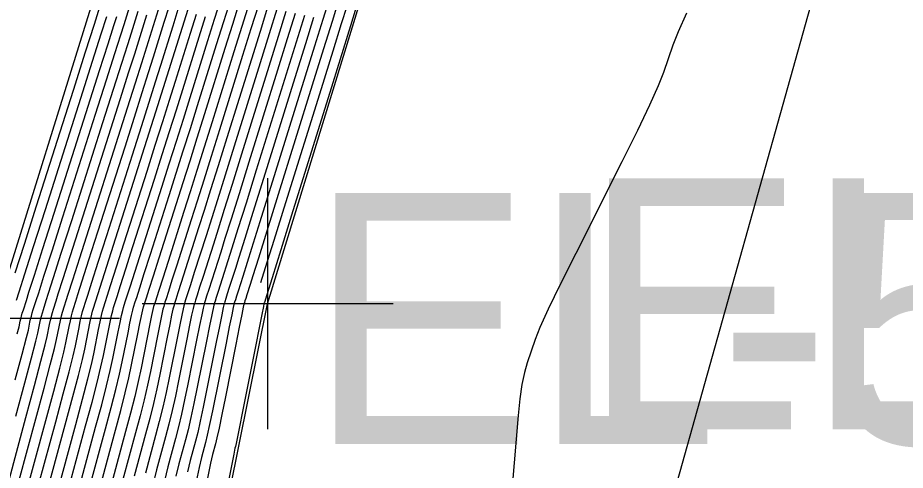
# Model space of a CAD drawing. Extents: x 1724534 to 1727318, y 657156 to 660047.
# Drawn here: x 1725541.34 to 1725555.49, y 659494.8 to 659502.01 of the extents above; entities that cross this region are included whole.
import ezdxf

# ---------------------------------------------------------------- set-up
doc = ezdxf.new("R2010")
doc.units = 0
for name, color, linetype in [('SURVEY - CONTOURS - Index with Text', 7, 'Continuous'), ('SURVEY - CONTOURS - Intermediate with optional Text', 7, 'Continuous'), ('SURVEY - DTM - Breaklines', 7, 'Continuous'), ('SURVEY - DTM - Breaklines - Points - Elevations', 7, 'Continuous'), ('SURVEY - DTM - Breaklines - Points - Locators', 7, 'Continuous'), ('SURVEY - NON-TRANSPORTATION - Features', 7, 'Continuous'), ('SURVEY - NON-TRANSPORTATION - Features - Points - Elevations', 7, 'Continuous'), ('SURVEY - NON-TRANSPORTATION - Features - Points - Locators', 7, 'Continuous'), ('SURVEY - UTILITIES - Fiber Optic Cable (Underground) with Text', 7, 'Continuous')]:
    doc.layers.add(name, color=color, linetype=linetype)

msp = doc.modelspace()

# ---------------------------------------------------------------- linework, layer by layer
at = {"layer": 'SURVEY - CONTOURS - Index with Text'}
for points in [[(1725541.304, 659497.945), (1725541.449, 659498.4), (1725541.645, 659499.012), (1725542.232, 659500.855), (1725542.426, 659501.463), (1725542.566, 659501.904), (1725542.654, 659502.178), (1725542.688, 659502.286), (1725542.708, 659502.35), (1725542.741, 659502.457), (1725542.828, 659502.729), (1725542.967, 659503.166), (1725543.159, 659503.769), (1725543.742, 659505.597), (1725543.934, 659506.2), (1725544.074, 659506.64), (1725544.162, 659506.915), (1725544.197, 659507.027), (1725544.222, 659507.107), (1725544.257, 659507.218), (1725544.344, 659507.491), (1725544.483, 659507.927), (1725544.674, 659508.526), (1725545.251, 659510.338)], [(1725545.031, 659502.239), (1725544.914, 659501.867), (1725544.789, 659501.465), (1725544.442, 659500.35), (1725544.316, 659499.947), (1725544.199, 659499.574), (1725544.091, 659499.231), (1725543.992, 659498.918), (1725543.738, 659498.123), (1725543.654, 659497.859), (1725543.592, 659497.663), (1725543.532, 659497.475), (1725543.509, 659497.404), (1725543.497, 659497.356), (1725543.477, 659497.265), (1725543.449, 659497.131), (1725543.308, 659496.424), (1725543.263, 659496.211), (1725543.207, 659495.973), (1725543.14, 659495.707), (1725543.063, 659495.415), (1725542.841, 659494.601)], [(1725546.585, 659502.188), (1725546.499, 659501.912), (1725546.363, 659501.475), (1725546.176, 659500.875), (1725545.611, 659499.06), (1725545.424, 659498.46), (1725545.288, 659498.021), (1725545.213, 659497.783)], [(1725541.056, 659494.103), (1725541.472, 659495.636), (1725541.611, 659496.147), (1725541.714, 659496.534), (1725541.781, 659496.794), (1725541.813, 659496.929), (1725541.851, 659497.121), (1725541.866, 659497.19), (1725541.896, 659497.312), (1725541.912, 659497.364), (1725541.954, 659497.497), (1725541.99, 659497.61), (1725542.067, 659497.851), (1725542.184, 659498.22), (1725542.343, 659498.716), (1725542.981, 659500.719), (1725543.111, 659501.127), (1725543.208, 659501.434), (1725543.272, 659501.64), (1725543.401, 659502.055)], [(1725541.949, 659494.352), (1725542.267, 659495.525), (1725542.375, 659495.927), (1725542.46, 659496.253), (1725542.522, 659496.503), (1725542.56, 659496.676), (1725542.632, 659497.038), (1725542.657, 659497.161), (1725542.679, 659497.26), (1725542.696, 659497.334), (1725542.71, 659497.384), (1725542.743, 659497.486), (1725542.77, 659497.573), (1725542.829, 659497.757), (1725542.919, 659498.04), (1725543.04, 659498.42), (1725543.405, 659499.564), (1725543.536, 659499.975), (1725543.655, 659500.351), (1725543.762, 659500.691), (1725543.857, 659500.995), (1725544.095, 659501.76), (1725544.19, 659502.064)], [(1725545.765, 659502.075), (1725545.639, 659501.671), (1725545.482, 659501.17), (1725545.026, 659499.705), (1725544.87, 659499.203), (1725544.743, 659498.797), (1725544.646, 659498.487), (1725544.578, 659498.272), (1725544.436, 659497.827), (1725544.389, 659497.679), (1725544.354, 659497.57), (1725544.331, 659497.498), (1725544.32, 659497.464), (1725544.308, 659497.424), (1725544.297, 659497.379), (1725544.275, 659497.271), (1725544.24, 659497.102), (1725544.194, 659496.87), (1725544.055, 659496.171), (1725544.003, 659495.92), (1725543.953, 659495.692), (1725543.905, 659495.487), (1725543.858, 659495.305), (1725543.734, 659494.851), (1725543.68, 659494.631)]]:
    msp.add_lwpolyline(points, dxfattribs=at)
at = {"layer": 'SURVEY - CONTOURS - Intermediate with optional Text'}
for points in [[(1725541.77, 659494.302), (1725542.222, 659495.971), (1725542.311, 659496.309), (1725542.374, 659496.561), (1725542.411, 659496.727), (1725542.499, 659497.167), (1725542.536, 659497.33), (1725542.551, 659497.38), (1725543.546, 659500.506), (1725544.15, 659502.435), (1725545.045, 659505.249), (1725545.655, 659507.201), (1725546.543, 659509.993), (1725547.161, 659511.968), (1725548.041, 659514.737), (1725548.665, 659516.735), (1725548.916, 659517.526), (1725549.53, 659519.456)], [(1725541.234, 659494.153), (1725541.764, 659496.103), (1725541.863, 659496.478), (1725541.929, 659496.736), (1725541.963, 659496.879), (1725542.024, 659497.184), (1725542.04, 659497.255), (1725542.056, 659497.316), (1725542.146, 659497.603), (1725542.219, 659497.832), (1725542.331, 659498.184), (1725543.092, 659500.57), (1725543.219, 659500.972), (1725543.319, 659501.286), (1725543.611, 659502.221), (1725543.709, 659502.533), (1725543.836, 659502.931), (1725544.594, 659505.312), (1725544.721, 659505.713), (1725544.821, 659506.028), (1725545.119, 659506.985), (1725545.218, 659507.298), (1725545.344, 659507.695), (1725546.096, 659510.055)], [(1725542.306, 659494.452), (1725542.585, 659495.481), (1725542.681, 659495.839), (1725542.759, 659496.141), (1725542.818, 659496.386), (1725542.859, 659496.575), (1725542.945, 659497.004), (1725542.974, 659497.149), (1725542.998, 659497.262), (1725543.017, 659497.343), (1725543.03, 659497.392), (1725543.058, 659497.481), (1725543.083, 659497.558), (1725543.134, 659497.72), (1725543.213, 659497.968), (1725543.32, 659498.301), (1725543.64, 659499.305), (1725543.758, 659499.677), (1725543.873, 659500.04), (1725543.984, 659500.393), (1725544.091, 659500.737), (1725544.373, 659501.642), (1725544.48, 659501.985), (1725544.59, 659502.337)], [(1725542.484, 659494.502), (1725542.744, 659495.459), (1725542.834, 659495.795), (1725542.908, 659496.085), (1725542.966, 659496.328), (1725543.009, 659496.525), (1725543.101, 659496.987), (1725543.132, 659497.143), (1725543.158, 659497.263), (1725543.177, 659497.348), (1725543.19, 659497.396), (1725543.216, 659497.479), (1725543.239, 659497.55), (1725543.287, 659497.701), (1725543.36, 659497.932), (1725543.459, 659498.242), (1725543.757, 659499.176), (1725543.869, 659499.529), (1725543.981, 659499.885), (1725544.094, 659500.244), (1725544.208, 659500.608), (1725544.511, 659501.583), (1725544.625, 659501.946), (1725544.737, 659502.304)], [(1725541.305, 659496.235), (1725541.415, 659496.646), (1725541.485, 659496.911), (1725541.514, 659497.03), (1725541.539, 659497.155), (1725541.549, 659497.202), (1725541.562, 659497.252), (1725541.576, 659497.303), (1725541.592, 659497.356), (1725541.638, 659497.501), (1725541.678, 659497.625), (1725541.762, 659497.889), (1725541.89, 659498.292), (1725542.063, 659498.835), (1725542.584, 659500.468), (1725542.759, 659501.017), (1725542.893, 659501.438), (1725542.986, 659501.732), (1725543.038, 659501.899), (1725543.124, 659502.173)], [(1725541.413, 659494.203), (1725541.79, 659495.591), (1725541.917, 659496.059), (1725542.012, 659496.421), (1725542.077, 659496.678), (1725542.112, 659496.828), (1725542.164, 659497.088), (1725542.183, 659497.178), (1725542.2, 659497.256), (1725542.216, 659497.321), (1725542.231, 659497.372), (1725542.269, 659497.492), (1725542.302, 659497.595), (1725542.372, 659497.814), (1725542.478, 659498.148), (1725542.622, 659498.597), (1725543.053, 659499.951), (1725543.203, 659500.421), (1725543.328, 659500.817), (1725543.429, 659501.137), (1725543.506, 659501.382), (1725543.679, 659501.937), (1725543.755, 659502.182)], [(1725542.663, 659494.551), (1725542.904, 659495.437), (1725542.987, 659495.751), (1725543.057, 659496.029), (1725543.114, 659496.27), (1725543.158, 659496.474), (1725543.257, 659496.971), (1725543.291, 659497.137), (1725543.337, 659497.352), (1725543.349, 659497.4), (1725543.395, 659497.543), (1725543.439, 659497.682), (1725543.507, 659497.896), (1725543.599, 659498.183), (1725543.874, 659499.047), (1725543.98, 659499.38), (1725544.09, 659499.729), (1725544.205, 659500.096), (1725544.325, 659500.479), (1725544.65, 659501.524), (1725544.769, 659501.907), (1725544.884, 659502.271)], [(1725545.178, 659502.206), (1725545.059, 659501.828), (1725544.927, 659501.406), (1725544.559, 659500.221), (1725544.427, 659499.798), (1725544.308, 659499.419), (1725544.202, 659499.082), (1725544.109, 659498.789), (1725543.878, 659498.064), (1725543.801, 659497.823), (1725543.744, 659497.645), (1725543.707, 659497.528), (1725543.689, 659497.473), (1725543.669, 659497.408), (1725543.657, 659497.361), (1725543.607, 659497.125), (1725543.569, 659496.937), (1725543.457, 659496.373), (1725543.411, 659496.153), (1725543.356, 659495.917), (1725543.293, 659495.663), (1725543.222, 659495.393), (1725543.02, 659494.651)], [(1725545.324, 659502.173), (1725545.204, 659501.789), (1725545.066, 659501.347), (1725544.676, 659500.092), (1725544.538, 659499.649), (1725544.417, 659499.263), (1725544.313, 659498.933), (1725544.226, 659498.66), (1725544.018, 659498.005), (1725543.948, 659497.787), (1725543.897, 659497.626), (1725543.863, 659497.52), (1725543.847, 659497.47), (1725543.829, 659497.412), (1725543.817, 659497.365), (1725543.796, 659497.268), (1725543.765, 659497.119), (1725543.726, 659496.92), (1725543.606, 659496.322), (1725543.559, 659496.095), (1725543.505, 659495.86), (1725543.446, 659495.619), (1725543.381, 659495.371), (1725543.199, 659494.701)], [(1725546.296, 659502.266), (1725546.205, 659501.977), (1725546.073, 659501.553), (1725545.203, 659498.757), (1725545.07, 659498.331), (1725544.93, 659497.885), (1725544.855, 659497.649), (1725544.83, 659497.571), (1725544.812, 659497.513), (1725544.799, 659497.475), (1725544.794, 659497.457), (1725544.787, 659497.437), (1725544.777, 659497.392), (1725544.754, 659497.275), (1725544.715, 659497.084), (1725544.663, 659496.82), (1725544.448, 659495.745), (1725544.401, 659495.524), (1725544.364, 659495.355), (1725544.335, 659495.239), (1725544.27, 659495), (1725544.233, 659494.841), (1725544.169, 659494.543)], [(1725546.44, 659502.227), (1725546.352, 659501.945), (1725546.218, 659501.514), (1725546.037, 659500.934), (1725545.494, 659499.189), (1725545.314, 659498.608), (1725545.179, 659498.176), (1725545.09, 659497.892), (1725545.047, 659497.756), (1725544.995, 659497.59), (1725544.977, 659497.535), (1725544.964, 659497.494), (1725544.956, 659497.468), (1725544.952, 659497.455), (1725544.947, 659497.441), (1725544.938, 659497.397), (1725544.913, 659497.276), (1725544.873, 659497.078), (1725544.819, 659496.803), (1725544.653, 659495.969), (1725544.596, 659495.687), (1725544.551, 659495.468), (1725544.517, 659495.311), (1725544.494, 659495.217), (1725544.448, 659495.05), (1725544.417, 659494.911), (1725544.356, 659494.62)], [(1725546.759, 659502.242), (1725546.646, 659501.879), (1725546.315, 659500.816), (1725545.728, 659498.931), (1725545.535, 659498.311), (1725545.397, 659497.865), (1725545.312, 659497.594), (1725545.274, 659497.472), (1725545.271, 659497.463), (1725545.269, 659497.457), (1725545.267, 659497.451), (1725545.266, 659497.449), (1725545.258, 659497.405), (1725545.232, 659497.278), (1725545.19, 659497.066), (1725545.131, 659496.77), (1725544.951, 659495.868), (1725544.849, 659495.356), (1725544.822, 659495.223), (1725544.812, 659495.173), (1725544.805, 659495.15), (1725544.785, 659495.051), (1725544.638, 659494.315)], [(1725541.313, 659495.658), (1725541.458, 659496.191), (1725541.564, 659496.59), (1725541.633, 659496.853), (1725541.664, 659496.98), (1725541.695, 659497.138), (1725541.708, 659497.196), (1725541.721, 659497.253), (1725541.736, 659497.307), (1725541.752, 659497.36), (1725541.796, 659497.499), (1725541.834, 659497.618), (1725541.914, 659497.87), (1725542.037, 659498.256), (1725542.203, 659498.775), (1725542.701, 659500.339), (1725542.87, 659500.868), (1725543.002, 659501.283), (1725543.097, 659501.583), (1725543.155, 659501.769), (1725543.263, 659502.114)], [(1725541.323, 659497.505), (1725541.366, 659497.64), (1725541.457, 659497.926), (1725541.596, 659498.364), (1725541.784, 659498.953), (1725542.349, 659500.726), (1725542.537, 659501.314), (1725542.675, 659501.749), (1725542.764, 659502.029)], [(1725541.337, 659496.969), (1725541.365, 659497.081), (1725541.383, 659497.171), (1725541.391, 659497.208), (1725541.402, 659497.25), (1725541.416, 659497.299), (1725541.433, 659497.352), (1725541.481, 659497.503), (1725541.522, 659497.633), (1725541.609, 659497.907), (1725541.743, 659498.328), (1725541.924, 659498.894), (1725542.467, 659500.597), (1725542.648, 659501.165), (1725542.784, 659501.593), (1725542.875, 659501.881), (1725542.922, 659502.028)], [(1725541.592, 659494.252), (1725541.949, 659495.569), (1725542.069, 659496.015), (1725542.162, 659496.365), (1725542.226, 659496.619), (1725542.262, 659496.777), (1725542.32, 659497.071), (1725542.341, 659497.173), (1725542.36, 659497.257), (1725542.376, 659497.325), (1725542.391, 659497.376), (1725542.427, 659497.49), (1725542.458, 659497.588), (1725542.524, 659497.795), (1725542.625, 659498.112), (1725542.761, 659498.538), (1725543.17, 659499.822), (1725543.314, 659500.273), (1725543.437, 659500.661), (1725543.54, 659500.988), (1725543.623, 659501.253), (1725543.818, 659501.878), (1725543.9, 659502.142)], [(1725542.127, 659494.402), (1725542.426, 659495.503), (1725542.528, 659495.883), (1725542.609, 659496.197), (1725542.67, 659496.445), (1725542.71, 659496.626), (1725542.788, 659497.021), (1725542.816, 659497.155), (1725542.838, 659497.261), (1725542.857, 659497.339), (1725542.87, 659497.388), (1725542.901, 659497.484), (1725542.927, 659497.565), (1725542.982, 659497.738), (1725543.066, 659498.004), (1725543.18, 659498.36), (1725543.522, 659499.435), (1725543.647, 659499.826), (1725543.764, 659500.195), (1725543.873, 659500.542), (1725543.974, 659500.866), (1725544.234, 659501.701), (1725544.335, 659502.025)], [(1725545.471, 659502.141), (1725545.349, 659501.75), (1725545.205, 659501.288), (1725544.793, 659499.963), (1725544.649, 659499.501), (1725544.526, 659499.108), (1725544.344, 659498.531), (1725544.157, 659497.946), (1725544.095, 659497.751), (1725544.049, 659497.607), (1725544.019, 659497.513), (1725543.988, 659497.416), (1725543.977, 659497.37), (1725543.956, 659497.269), (1725543.924, 659497.113), (1725543.882, 659496.904), (1725543.756, 659496.272), (1725543.707, 659496.037), (1725543.655, 659495.804), (1725543.599, 659495.575), (1725543.54, 659495.349), (1725543.377, 659494.751)], [(1725545.618, 659502.108), (1725545.494, 659501.71), (1725545.344, 659501.229), (1725544.91, 659499.834), (1725544.759, 659499.352), (1725544.635, 659498.953), (1725544.535, 659498.636), (1725544.461, 659498.401), (1725544.297, 659497.886), (1725544.242, 659497.715), (1725544.202, 659497.588), (1725544.175, 659497.505), (1725544.163, 659497.466), (1725544.148, 659497.42), (1725544.137, 659497.374), (1725544.115, 659497.27), (1725544.082, 659497.108), (1725544.038, 659496.887), (1725543.905, 659496.221), (1725543.855, 659495.978), (1725543.804, 659495.748), (1725543.752, 659495.531), (1725543.699, 659495.327), (1725543.556, 659494.801), (1725543.495, 659494.561)], [(1725545.912, 659502.043), (1725545.143, 659499.576), (1725544.981, 659499.055), (1725544.852, 659498.642), (1725544.757, 659498.338), (1725544.536, 659497.643), (1725544.507, 659497.551), (1725544.487, 659497.49), (1725544.478, 659497.462), (1725544.468, 659497.428), (1725544.434, 659497.272), (1725544.399, 659497.096), (1725544.35, 659496.854), (1725544.204, 659496.12), (1725544.151, 659495.862), (1725544.103, 659495.636), (1725544.058, 659495.443), (1725544.017, 659495.283), (1725543.913, 659494.9), (1725543.864, 659494.701)], [(1725551.999, 659502.08), (1725551.866, 659501.781), (1725551.784, 659501.572), (1725551.634, 659501.133), (1725551.55, 659500.92), (1725551.412, 659500.612), (1725551.218, 659500.209), (1725550.97, 659499.709), (1725550.236, 659498.251), (1725549.988, 659497.755), (1725549.798, 659497.362), (1725549.665, 659497.07), (1725549.589, 659496.881), (1725549.461, 659496.511), (1725549.416, 659496.355), (1725549.377, 659496.162), (1725549.344, 659495.933), (1725549.317, 659495.668), (1725549.253, 659494.913), (1725549.232, 659494.665)], [(1725546.059, 659502.01), (1725545.928, 659501.592), (1725545.76, 659501.052), (1725545.26, 659499.447), (1725545.092, 659498.906), (1725544.961, 659498.487), (1725544.868, 659498.189), (1725544.813, 659498.014), (1725544.715, 659497.709), (1725544.683, 659497.607), (1725544.659, 659497.532), (1725544.643, 659497.483), (1725544.636, 659497.46), (1725544.627, 659497.432), (1725544.617, 659497.388), (1725544.594, 659497.273), (1725544.557, 659497.09), (1725544.506, 659496.837), (1725544.354, 659496.07), (1725544.3, 659495.803), (1725544.252, 659495.58), (1725544.211, 659495.399), (1725544.176, 659495.261), (1725544.091, 659494.95), (1725544.048, 659494.771)]]:
    msp.add_lwpolyline(points, dxfattribs=at)
at = {"layer": 'SURVEY - DTM - Breaklines'}
msp.add_lwpolyline([(1725548.52, 659521.481), (1725540.965, 659497.216), (1725536.847, 659481.64), (1725536.065, 659476.4), (1725532.186, 659451.331), (1725527.526, 659426.779), (1725520.287, 659402.807), (1725512.005, 659379.174), (1725506.044, 659356.068), (1725503.268, 659330.772), (1725496.158, 659306.737), (1725491.301, 659280.213), (1725484.669, 659256.065), (1725478.26, 659232.056), (1725472.366, 659207.66), (1725466.542, 659183.359), (1725459.12, 659159.228), (1725454.379, 659134.473), (1725448.668, 659109.979), (1725442.764, 659085.69), (1725436.263, 659061.294), (1725431.444, 659036.269), (1725428.274, 659013.717), (1725429.417, 659007.151)], dxfattribs=at)
at = {"layer": 'SURVEY - DTM - Breaklines - Points - Locators'}
msp.add_line((1725542.965, 659497.216), (1725538.965, 659497.216), dxfattribs=at)
at = {"layer": 'SURVEY - NON-TRANSPORTATION - Features'}
msp.add_lwpolyline([(1725478.626, 659231.962), (1725484.871, 659256.014), (1725491.647, 659280.125), (1725496.324, 659306.695), (1725504.184, 659330.541), (1725509.657, 659355.134), (1725515.881, 659378.125), (1725522.114, 659402.336), (1725528.356, 659426.565), (1725533.162, 659451.14), (1725540.618, 659474.976), (1725541.895, 659480.465), (1725545.325, 659497.45), (1725552.4, 659520.505), (1725557.595, 659544.875), (1725563.899, 659569.033), (1725569.664, 659593.303), (1725577.056, 659617.422)], dxfattribs=at)
at = {"layer": 'SURVEY - NON-TRANSPORTATION - Features - Points - Locators'}
for p, q in [((1725545.325, 659499.45), (1725545.325, 659495.45)), ((1725547.325, 659497.45), (1725543.325, 659497.45))]:
    msp.add_line(p, q, dxfattribs=at)
at = {"layer": 'SURVEY - UTILITIES - Fiber Optic Cable (Underground) with Text'}
msp.add_lwpolyline([(1725620.739, 659775.717), (1725611.515, 659729.876), (1725595.678, 659670.817), (1725588.852, 659637.987), (1725579.945, 659608.985), (1725572.052, 659574.699), (1725561.954, 659530.586), (1725538.949, 659448.715), (1725526.808, 659392.271), (1725505.744, 659313.434), (1725493.556, 659248.407)], dxfattribs=at)

# ---------------------------------------------------------------- texts
at = {"layer": 'SURVEY - DTM - Breaklines - Points - Elevations'}
msp.add_text('EL-570.68', height=4, dxfattribs=at).set_placement((1725545.965, 659495.216))
at = {"layer": 'SURVEY - NON-TRANSPORTATION - Features - Points - Elevations'}
msp.add_text('EL-543.63', height=4, dxfattribs=at).set_placement((1725550.325, 659495.45))

doc.saveas('drawing.dxf')
